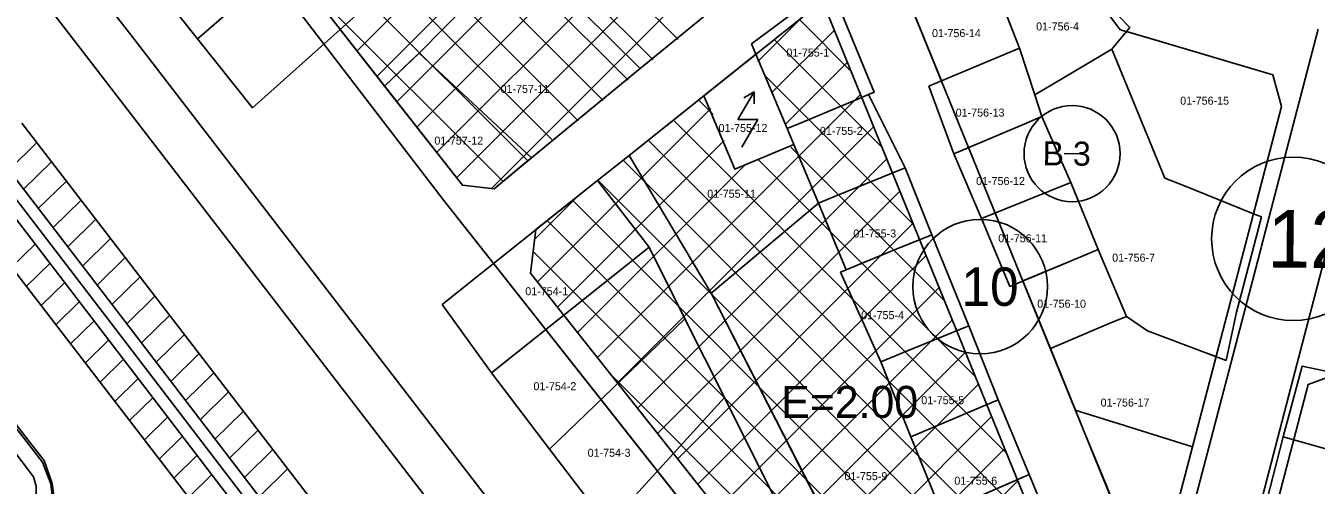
# Model space of a CAD drawing. Extents: x 413946 to 415528, y 4453939 to 4454944.
# Drawn here: x 414736.9 to 414898.1, y 4454500.5 to 4454557.8 of the extents above; entities that cross this region are included whole.
import ezdxf

# ---------------------------------------------------------------- set-up
doc = ezdxf.new("R2010")
doc.units = 0
for name, color, linetype in [('0_KADASTRO', 7, 'Continuous'), ('Level 27', 7, 'Continuous'), ('Level 28', 7, 'Continuous'), ('Level 29', 7, 'Continuous'), ('Level 30', 7, 'Continuous'), ('Level 32', 7, 'Continuous'), ('Level 34', 7, 'Continuous'), ('Level 53', 7, 'Continuous'), ('Level 54', 7, 'Continuous'), ('Level 57', 7, 'Continuous'), ('Level 58', 7, 'Continuous'), ('Level 62', 7, 'Continuous')]:
    doc.layers.add(name, color=color, linetype=linetype)

msp = doc.modelspace()

# ---------------------------------------------------------------- linework, layer by layer
at = {"layer": '0_KADASTRO'}
for p, q in [((414835.94, 4454535.71), (414822.52, 4454524.47)), ((414839.38, 4454527.37), (414835.94, 4454535.71)), ((414868.72, 4454529), (414861.48, 4454525.99)), ((414870.87, 4454529.89), (414868.72, 4454529)), ((414874.4, 4454521.56), (414870.87, 4454529.89)), ((414838.69, 4454527.09), (414839.38, 4454527.37)), ((414843.72, 4454515.88), (414838.69, 4454527.09)), ((414861.48, 4454525.99), (414864.91, 4454517.55)), ((414822.52, 4454524.47), (414851.12, 4454468.59)), ((414864.91, 4454517.55), (414872.25, 4454520.65)), ((414872.25, 4454520.65), (414874.4, 4454521.56)), ((414847.49, 4454506.52), (414843.72, 4454515.88)), ((414851.32, 4454497.06), (414847.49, 4454506.52))]:
    msp.add_line(p, q, dxfattribs=at)
for points in [[(414776.17, 4454557.38), (414784.61, 4454564.93), (414793.14, 4454572.64), (414800.04, 4454578.87), (414807.82, 4454585.27), (414811.4, 4454588.56), (414815.45, 4454584.22), (414812.33, 4454581.39), (414805.17, 4454574.78), (414798.69, 4454567.3), (414786.05, 4454554.44), (414781.71, 4454550.32)], [(414751.49, 4454564.85), (414762.13, 4454575.27), (414768.63, 4454581.64), (414776.44, 4454573.47), (414777.27, 4454572.61), (414758.56, 4454556.37), (414758.37, 4454556.21)], [(414758.37, 4454556.21), (414758.56, 4454556.37), (414777.27, 4454572.61), (414784.61, 4454564.93), (414776.17, 4454557.38), (414766.34, 4454548.6), (414765.22, 4454547.6)], [(414786.05, 4454554.44), (414798.69, 4454567.3), (414806.17, 4454559.91), (414806.45, 4454559.64), (414813.68, 4454552.5), (414804.34, 4454544.85), (414800.07, 4454541.35)], [(414806.17, 4454559.91), (414814.28, 4454566.45), (414814.64, 4454566.1), (414822.01, 4454559.34), (414813.68, 4454552.5), (414806.45, 4454559.64)], [(414828.13, 4454554.28), (414827.58, 4454555.57), (414837.39, 4454562.89), (414842.91, 4454549.55), (414842.19, 4454549.25), (414840.44, 4454548.51), (414833.58, 4454545.65), (414832.04, 4454545)], [(414847.45, 4454560.45), (414856.63, 4454563.23), (414857.66, 4454563.54), (414858.99, 4454560.23), (414861.07, 4454555.05), (414860.05, 4454554.62), (414851.31, 4454550.95)], [(414858.99, 4454560.23), (414860.37, 4454560.69), (414868.36, 4454563.33), (414869.07, 4454563.56), (414874.82, 4454557.61), (414874.42, 4454557.12), (414872.6, 4454554.91), (414862.95, 4454549.21), (414861.07, 4454555.05)], [(414872.6, 4454554.91), (414874.42, 4454557.12), (414892.68, 4454551.72), (414893.8, 4454547.76), (414890.29, 4454534.37), (414881.44, 4454537.93), (414879.22, 4454538.82)], [(414849.71, 4454550.28), (414851.31, 4454550.95), (414860.05, 4454554.62), (414861.07, 4454555.05), (414862.95, 4454549.21), (414863.82, 4454546.5), (414861.14, 4454545.36), (414852.84, 4454541.84)], [(414862.95, 4454549.21), (414872.6, 4454554.91), (414879.22, 4454538.82), (414881.44, 4454537.93), (414890.29, 4454534.37), (414891.28, 4454533.97), (414891.03, 4454533.01), (414888.97, 4454525.09), (414888.18, 4454522.08), (414886.86, 4454516.06), (414884.65, 4454516.89), (414877.06, 4454519.75), (414874.4, 4454521.56), (414870.87, 4454529.89), (414867.47, 4454538.26), (414866.33, 4454540.83), (414863.82, 4454546.5)], [(414781.71, 4454550.32), (414791.45, 4454537.92), (414795.42, 4454537.49), (414799.02, 4454540.48), (414800.07, 4454541.35), (414786.05, 4454554.44), (414785.02, 4454553.46)], [(414821.62, 4454549.1), (414828.13, 4454554.28), (414832.04, 4454545), (414832.86, 4454543.03), (414825.49, 4454539.92)], [(414812.27, 4454541.64), (414821.62, 4454549.1), (414825.49, 4454539.92), (414832.86, 4454543.03), (414835.94, 4454535.71), (414822.52, 4454524.47)], [(414832.04, 4454545), (414833.58, 4454545.65), (414840.44, 4454548.51), (414842.19, 4454549.25), (414846.78, 4454540.12), (414837.93, 4454536.52), (414835.94, 4454535.71), (414832.86, 4454543.03)], [(414852.84, 4454541.84), (414861.14, 4454545.36), (414863.82, 4454546.5), (414866.33, 4454540.83), (414867.47, 4454538.26), (414856.32, 4454533.76)], [(414808.32, 4454538.53), (414812.27, 4454541.64), (414822.52, 4454524.47), (414851.12, 4454468.59), (414850.63, 4454468.47), (414844.93, 4454470.24), (414844.52, 4454470.76), (414837.16, 4454485.48), (414830.44, 4454498.9), (414824.18, 4454511.43), (414819.26, 4454521.27), (414814.78, 4454530.22)], [(414835.94, 4454535.71), (414837.93, 4454536.52), (414846.78, 4454540.12), (414850.11, 4454531.76), (414845.65, 4454529.94), (414841.38, 4454528.19), (414839.38, 4454527.37)], [(414788.91, 4454523.05), (414808.32, 4454538.53), (414814.78, 4454530.22), (414795.07, 4454514.53)], [(414856.32, 4454533.76), (414867.47, 4454538.26), (414870.87, 4454529.89), (414868.72, 4454529), (414859.83, 4454525.3)], [(414838.69, 4454527.09), (414839.38, 4454527.37), (414841.38, 4454528.19), (414845.65, 4454529.94), (414850.11, 4454531.76), (414854.7, 4454520.39), (414846.83, 4454517.16), (414843.72, 4454515.88)], [(414795.07, 4454514.53), (414814.78, 4454530.22), (414819.26, 4454521.27), (414802.35, 4454504.99)], [(414802.35, 4454504.99), (414819.26, 4454521.27), (414824.18, 4454511.43), (414809.64, 4454495.45)], [(414881.2, 4454505.72), (414882.65, 4454505.26), (414885.61, 4454516.53), (414884.65, 4454516.89), (414877.06, 4454519.75), (414874.4, 4454521.56), (414872.25, 4454520.65), (414864.91, 4454517.55), (414868.05, 4454509.86), (414868.68, 4454509.65), (414872.84, 4454508.35)], [(414843.72, 4454515.88), (414846.83, 4454517.16), (414854.7, 4454520.39), (414858.4, 4454511.15), (414850.5, 4454507.8), (414847.49, 4454506.52)], [(414894, 4454506.53), (414896.37, 4454515.35), (414916.04, 4454511.21), (414913.2, 4454501.1)], [(414809.64, 4454495.45), (414824.18, 4454511.43), (414830.44, 4454498.9), (414817.53, 4454485.12)], [(414847.49, 4454506.52), (414850.5, 4454507.8), (414858.4, 4454511.15), (414862.24, 4454501.82), (414854.25, 4454498.34), (414851.32, 4454497.06)], [(414872.84, 4454508.35), (414868.68, 4454509.65), (414868.05, 4454509.86), (414869.05, 4454507.37), (414871.94, 4454500.3), (414875.93, 4454490.49), (414878.86, 4454490.8), (414880.62, 4454497.5), (414882.65, 4454505.26), (414881.2, 4454505.72)], [(414894, 4454506.53), (414913.2, 4454501.1), (414912.14, 4454497.31), (414910.85, 4454492.47), (414909.81, 4454488.59), (414906.44, 4454476.24), (414896.52, 4454477.54), (414888.65, 4454485.76)], [(414851.32, 4454497.06), (414854.25, 4454498.34), (414862.24, 4454501.82), (414866.05, 4454492.66), (414858.45, 4454489.56), (414857.11, 4454489.02), (414855.86, 4454488.51), (414855.3, 4454488.27), (414852.57, 4454494.3)]]:
    msp.add_lwpolyline(points, close=True, dxfattribs=at)
at = {"layer": 'Level 27'}
msp.add_line((414875.93, 4454490.49), (414844.43, 4454567.86), dxfattribs=at)
msp.add_lwpolyline([(414828.73, 4454564.54), (414822.01, 4454559.34), (414813.68, 4454552.5), (414800.07, 4454541.35), (414795.42, 4454537.49)], dxfattribs=at)
at = {"layer": 'Level 28'}
msp.add_line((414836.45, 4454560.93), (414870.93, 4454476.26), dxfattribs=at)
at = {"layer": 'Level 29'}
for points in [[(414795.42, 4454537.49), (414791.45, 4454537.92), (414739.07, 4454604.65), (414738.36, 4454613.32)], [(414861.56, 4454573.58), (414873.64, 4454557.35)], [(414800.64, 4454532.4), (414808.32, 4454538.53), (414812.27, 4454541.64), (414836.45, 4454560.93)], [(414873.64, 4454557.35), (414876.72, 4454556.44)], [(414876.72, 4454556.44), (414876.72, 4454556.44)], [(414876.72, 4454556.44), (414876.72, 4454556.44)], [(414876.72, 4454556.44), (414876.72, 4454556.44)], [(414876.72, 4454556.44), (414892.68, 4454551.72)], [(414892.68, 4454551.72), (414893.8, 4454547.76)], [(414893.8, 4454547.76), (414878.86, 4454490.8)], [(414850.63, 4454468.47), (414844.93, 4454470.24), (414799.97, 4454526.97), (414800.64, 4454532.4)], [(414889.7, 4454484.66), (414897.12, 4454513.07), (414899.48, 4454513.92)]]:
    msp.add_lwpolyline(points, dxfattribs=at)
at = {"layer": 'Level 32'}
msp.add_line((414868.62, 4454541.87), (414866.62, 4454541.89), dxfattribs=at)
msp.add_circle((414867.62, 4454541.88), 6, dxfattribs=at)
at = {"layer": 'Level 34'}
for p, q in [((414818.39, 4454556.12), (414749.77, 4454624.75)), ((414815.27, 4454553.59), (414746.94, 4454621.92)), ((414812.14, 4454551.06), (414744.11, 4454619.09)), ((414809.02, 4454548.52), (414741.29, 4454616.26)), ((414805.9, 4454545.99), (414738.46, 4454613.43)), ((414802.77, 4454543.46), (414738.84, 4454607.39)), ((414799.65, 4454540.92), (414750.54, 4454590.03)), ((414778.28, 4454554.69), (414811.77, 4454588.17)), ((414780.77, 4454551.52), (414814.5, 4454585.25)), ((414783.26, 4454548.35), (414817.23, 4454582.32)), ((414785.75, 4454545.18), (414819.96, 4454579.4)), ((414788.23, 4454542.01), (414822.69, 4454576.47)), ((414790.72, 4454538.84), (414825.42, 4454573.54)), ((414795.07, 4454537.53), (414828.16, 4454570.62)), ((414796.53, 4454538.39), (414771.19, 4454563.72)), ((414828.35, 4454553.39), (414833.72, 4454558.75)), ((414840.04, 4454552.13), (414833.55, 4454558.62)), ((414830.08, 4454549.46), (414837.93, 4454557.31)), ((414843.92, 4454542.59), (414830.4, 4454556.11)), ((414831.82, 4454545.54), (414839.57, 4454553.29)), ((414847.81, 4454533.05), (414829.05, 4454551.8)), ((414808.34, 4454516.41), (414841.2, 4454549.27)), ((414822.79, 4454546.75), (414820.96, 4454548.58)), ((414800.84, 4454525.87), (414822.47, 4454547.51)), ((414810.84, 4454513.25), (414842.84, 4454545.25)), ((414859.46, 4454504.42), (414817.82, 4454546.07)), ((414803.34, 4454522.72), (414824.14, 4454543.52)), ((414863.35, 4454494.88), (414814.67, 4454543.55)), ((414851.69, 4454523.5), (414832.49, 4454542.7)), ((414805.84, 4454519.56), (414826.65, 4454540.37)), ((414867.23, 4454485.33), (414811.52, 4454541.05)), ((414813.34, 4454510.09), (414844.48, 4454541.23)), ((414855.58, 4454513.96), (414828.45, 4454541.09)), ((414870.79, 4454476.12), (414808.35, 4454538.56)), ((414815.84, 4454506.94), (414846.11, 4454537.21)), ((414800.48, 4454531.18), (414805.94, 4454536.63)), ((414867.66, 4454473.6), (414805.21, 4454536.05)), ((414863.61, 4454471.98), (414802.06, 4454533.54)), ((414818.35, 4454503.78), (414847.75, 4454533.19)), ((414859.39, 4454470.55), (414800.3, 4454529.65)), ((414820.85, 4454500.63), (414849.39, 4454529.17)), ((414823.35, 4454497.47), (414851.02, 4454525.15)), ((414825.85, 4454494.32), (414852.66, 4454521.13)), ((414828.35, 4454491.16), (414854.3, 4454517.11)), ((414854.82, 4454469.47), (414810.1, 4454514.18)), ((414830.85, 4454488), (414855.93, 4454513.09)), ((414833.35, 4454484.85), (414857.57, 4454509.07)), ((414835.85, 4454481.69), (414859.21, 4454505.05)), ((414838.35, 4454478.54), (414860.84, 4454501.03))]:
    msp.add_line(p, q, dxfattribs=at)
at = {"layer": 'Level 53'}
for p, q in [((414736.41, 4454545.68), (414848.11, 4454400.67)), ((414734.79, 4454539.83), (414738.28, 4454543.25)), ((414736.63, 4454537.43), (414740.12, 4454540.86)), ((414726.88, 4454538.39), (414838.6, 4454393.35)), ((414738.47, 4454535.04), (414741.97, 4454538.46)), ((414740.31, 4454532.64), (414743.81, 4454536.07)), ((414742.15, 4454530.24), (414745.66, 4454533.68)), ((414735.12, 4454527.69), (414738.1, 4454530.6)), ((414743.99, 4454527.84), (414747.5, 4454531.28)), ((414745.83, 4454525.44), (414749.34, 4454528.89)), ((414736.97, 4454525.29), (414739.93, 4454528.2)), ((414738.81, 4454522.9), (414741.77, 4454525.8)), ((414747.67, 4454523.04), (414751.19, 4454526.5)), ((414749.51, 4454520.64), (414753.03, 4454524.1)), ((414740.66, 4454520.51), (414743.61, 4454523.41)), ((414742.5, 4454518.11), (414745.45, 4454521.01)), ((414751.35, 4454518.24), (414754.88, 4454521.71)), ((414753.18, 4454515.84), (414756.72, 4454519.31)), ((414744.34, 4454515.72), (414747.29, 4454518.61)), ((414746.19, 4454513.33), (414749.13, 4454516.21)), ((414755.02, 4454513.44), (414758.56, 4454516.92)), ((414756.86, 4454511.04), (414760.41, 4454514.53)), ((414748.03, 4454510.93), (414750.96, 4454513.81)), ((414749.87, 4454508.54), (414752.8, 4454511.41)), ((414758.7, 4454508.64), (414762.25, 4454512.13)), ((414760.53, 4454506.24), (414764.1, 4454509.74)), ((414751.72, 4454506.15), (414754.64, 4454509.01)), ((414753.56, 4454503.75), (414756.48, 4454506.61)), ((414762.37, 4454503.84), (414765.94, 4454507.35)), ((414764.21, 4454501.44), (414767.78, 4454504.95)), ((414755.41, 4454501.36), (414758.31, 4454504.21)), ((414757.25, 4454498.96), (414760.15, 4454501.81)), ((414766.04, 4454499.04), (414769.63, 4454502.56))]:
    msp.add_line(p, q, dxfattribs=at)
for points in [[(414423.97, 4454943.96), (414424.74, 4454942.96), (414572.06, 4454750.76), (414639.34, 4454663.46), (414685.25, 4454604.44), (414748.18, 4454522.38), (414789.33, 4454468.63), (414859.79, 4454378.08), (414913.22, 4454308.55), (414942.99, 4454270.03)], [(414421.52, 4454942.22), (414422.36, 4454941.13), (414569.68, 4454748.94), (414636.96, 4454661.62), (414682.88, 4454602.6), (414745.8, 4454520.56), (414786.96, 4454466.79), (414857.41, 4454376.24), (414910.84, 4454306.72), (414940.61, 4454268.2)], [(414423.78, 4454941.75), (414570.87, 4454749.85), (414638.15, 4454662.54), (414684.06, 4454603.52), (414746.99, 4454521.47), (414788.14, 4454467.71), (414858.6, 4454377.16), (414912.03, 4454307.64), (414941.8, 4454269.12)]]:
    msp.add_lwpolyline(points, dxfattribs=at)
at = {"layer": 'Level 54'}
for p, q in [((414825.87, 4454546.14), (414827.91, 4454549.58)), ((414828.37, 4454546.12), (414825.87, 4454546.14)), ((414826.34, 4454542.67), (414828.37, 4454546.12))]:
    msp.add_line(p, q, dxfattribs=at)
for points in [[(414827.91, 4454549.58), (414826.6, 4454548.85)], [(414827.91, 4454549.58), (414827.89, 4454548.08)]]:
    msp.add_lwpolyline(points, dxfattribs=at)
at = {"layer": 'Level 57'}
msp.add_lwpolyline([(414821.62, 4454549.1), (414825.49, 4454539.92), (414832.86, 4454543.03), (414832.04, 4454545), (414828.13, 4454554.28)], dxfattribs=at)
at = {"layer": 'Level 58'}
for centre, radius in [((414895.25, 4454531.24), 10.2), ((414856.14, 4454525.27), 8.4)]:
    msp.add_circle(centre, radius, dxfattribs=at)
at = {"layer": 'Level 62'}
for p, q in [((414527.05, 4454846.14), (414750.3, 4454556.32)), ((414522.3, 4454842.48), (414745.54, 4454552.67)), ((414750.3, 4454556.32), (414812.9, 4454475.06)), ((414745.54, 4454552.67), (414805.18, 4454475.25)), ((414717.74, 4454531.39), (414737.2, 4454506.12))]:
    msp.add_line(p, q, dxfattribs=at)
for points in [[(414789.12, 4454536.01), (414724.36, 4454620.4)], [(414789.13, 4454536.01), (414724.37, 4454620.4)], [(414898.37, 4454557.4), (414891.29, 4454530.31)], [(414895.45, 4454514.59), (414901.86, 4454539.1)], [(414841.99, 4454469.11), (414789.12, 4454536.01)], [(414842, 4454469.11), (414789.13, 4454536.01)], [(414717.34, 4454531.09), (414736.99, 4454505.94), (414739.01, 4454503.36), (414740.03, 4454500.64), (414740.29, 4454498.51), (414740.39, 4454496.71), (414740.45, 4454494.86), (414740.42, 4454492.77), (414740.01, 4454491.64), (414739.28, 4454491.12), (414739.09, 4454490.98), (414738.25, 4454490.76), (414737.95, 4454490.98), (414737.6, 4454491.55), (414738.21, 4454499.39), (414738.19, 4454500.34), (414737.86, 4454501.51), (414716.16, 4454530.17)], [(414891.29, 4454530.3), (414877.34, 4454477.11)], [(414889.02, 4454489.96), (414895.45, 4454514.59)], [(414737.2, 4454506.12), (414739.19, 4454503.56), (414740.2, 4454500.69), (414740.55, 4454498.19), (414740.42, 4454492.77)]]:
    msp.add_lwpolyline(points, dxfattribs=at)

# ---------------------------------------------------------------- texts
at = {"layer": '0_KADASTRO'}
for s, p in [('01-756-4', (414863.13, 4454557.26)), ('01-756-14', (414850.12, 4454556.42)), ('01-755-1', (414831.93, 4454553.99)), ('01-757-11', (414796.22, 4454549.46)), ('01-756-15', (414881.13, 4454547.99)), ('01-756-13', (414853.08, 4454546.5)), ('01-755-12', (414823.46, 4454544.58)), ('01-755-2', (414836.11, 4454544.22)), ('01-757-12', (414787.95, 4454543)), ('01-756-12', (414855.63, 4454537.96)), ('01-755-11', (414822.04, 4454536.37)), ('01-755-3', (414840.29, 4454531.41)), ('01-756-11', (414858.4, 4454530.81)), ('01-756-7', (414872.63, 4454528.39)), ('01-754-1', (414799.31, 4454524.2)), ('01-756-10', (414863.26, 4454522.64)), ('01-755-4', (414841.26, 4454521.21)), ('01-754-2', (414800.33, 4454512.34)), ('01-755-5', (414848.78, 4454510.59)), ('01-756-17', (414871.18, 4454510.3)), ('01-754-3', (414807.1, 4454504.03)), ('01-755-9', (414839.18, 4454501.11)), ('01-755-6', (414852.91, 4454500.54))]:
    msp.add_text(s, height=1, dxfattribs=at).set_placement(p)
at = {"layer": 'Level 30'}
msp.add_text('E=2.00', height=4, dxfattribs=at).set_placement((414831.28, 4454508.88))
at = {"layer": 'Level 32'}
msp.add_text('B 3', height=3, rotation=359.4141, dxfattribs=at).set_placement((414863.92, 4454540.42))
at = {"layer": 'Level 58'}
msp.add_text('12', height=7.2, rotation=359.4141, dxfattribs=at).set_placement((414891.98, 4454527.67))
msp.add_text('10', height=4.8, dxfattribs=at).set_placement((414853.8, 4454522.87))

doc.saveas('drawing.dxf')
